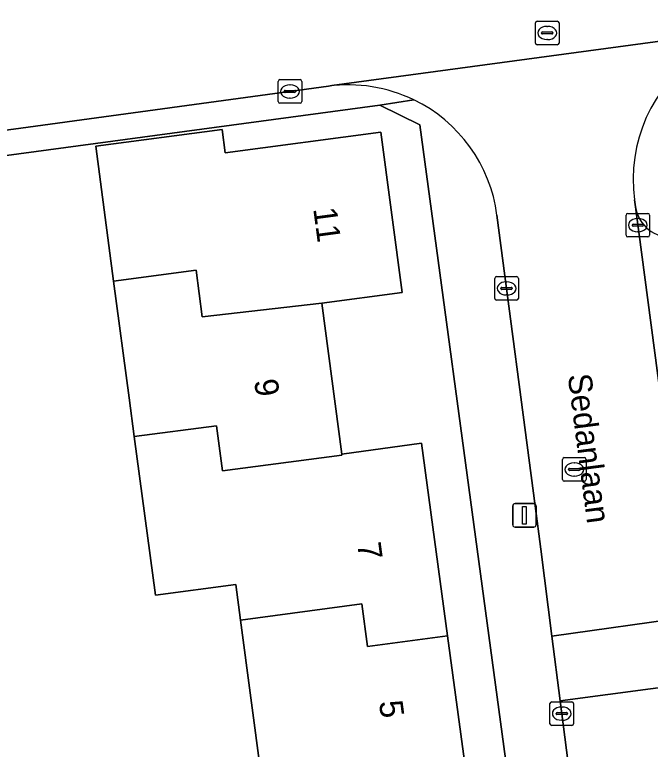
# Model space of a CAD drawing. Extents: x 158472 to 159562, y 388525 to 389606.
# Drawn here: x 159348.79 to 159375.76, y 389113.98 to 389145.17 of the extents above; entities that cross this region are included whole.
import ezdxf

# ---------------------------------------------------------------- set-up
doc = ezdxf.new("R2010")
doc.units = 0
for name, color, linetype in [('IMGEO_Erf', 7, 'Continuous'), ('IMGEO_Kolk', 7, 'Continuous'), ('IMGEO_Lichtmast', 7, 'Continuous'), ('IMGEO_Muur', 7, 'Continuous'), ('IMGEO_Openbare_ruimte_label', 7, 'Continuous'), ('IMGEO_Pand', 7, 'Continuous'), ('IMGEO_Pand_nummerreeks', 7, 'Continuous'), ('IMGEO_Parkeervlak_open', 7, 'Continuous'), ('IMGEO_Rijbaan_lokaal_open', 7, 'Continuous'), ('IMGEO_Rioolput', 7, 'Continuous'), ('IMGEO_Voetpad_open', 7, 'Continuous')]:
    doc.layers.add(name, color=color, linetype=linetype)

msp = doc.modelspace()

# ---------------------------------------------------------------- linework, layer by layer
at = {"layer": 'IMGEO_Erf'}
for points in [[(159371.557, 389099.239), (159365.987, 389140.487), (159364.286, 389141.323), (159352.211, 389139.695), (159338.881, 389137.897)], [(159359.245, 389112.876), (159358.374, 389119.47), (159358.174, 389120.983), (159354.758, 389120.529), (159353.863, 389127.263), (159353.646, 389128.897), (159352.987, 389133.855), (159352.226, 389139.58), (159357.589, 389140.294), (159357.72, 389139.301), (159364.331, 389140.18), (159365.235, 389133.374), (159361.819, 389132.92), (159362.67, 389126.517), (159366.057, 389126.972), (159367.156, 389118.796), (159368.054, 389112.116)]]:
    msp.add_lwpolyline(points, dxfattribs=at)
at = {"layer": 'IMGEO_Kolk'}
for p, q in [((159359.971, 389141.483), (159359.971, 389142.335)), ((159360.046, 389142.409), (159360.898, 389142.409)), ((159360.972, 389142.335), (159360.972, 389141.483)), ((159360.23, 389141.903), (159360.23, 389141.915)), ((159360.273, 389141.952), (159360.671, 389141.952)), ((159360.459, 389142.189), (159360.484, 389142.189)), ((159360.714, 389141.915), (159360.714, 389141.903)), ((159360.668, 389141.866), (159360.27, 389141.866)), ((159360.482, 389141.629), (159360.457, 389141.629)), ((159360.898, 389141.409), (159360.046, 389141.409)), ((159374.731, 389135.806), (159374.731, 389136.658)), ((159374.806, 389136.732), (159375.658, 389136.732)), ((159375.732, 389136.658), (159375.732, 389135.806)), ((159375.033, 389136.275), (159375.431, 389136.275)), ((159375.219, 389136.512), (159375.244, 389136.512)), ((159374.99, 389136.226), (159374.99, 389136.238)), ((159375.428, 389136.189), (159375.03, 389136.189)), ((159375.474, 389136.238), (159375.474, 389136.226)), ((159375.658, 389135.732), (159374.806, 389135.732)), ((159375.242, 389135.952), (159375.217, 389135.952)), ((159369.162, 389133.123), (159369.162, 389133.975)), ((159369.237, 389134.049), (159370.089, 389134.049)), ((159369.65, 389133.829), (159369.675, 389133.829)), ((159370.163, 389133.975), (159370.163, 389133.123)), ((159369.421, 389133.543), (159369.421, 389133.555)), ((159369.859, 389133.506), (159369.461, 389133.506)), ((159369.464, 389133.592), (159369.862, 389133.592)), ((159369.905, 389133.555), (159369.905, 389133.543)), ((159369.673, 389133.269), (159369.648, 389133.269)), ((159370.089, 389133.049), (159369.237, 389133.049)), ((159371.579, 389115.997), (159372.431, 389115.997)), ((159371.504, 389115.071), (159371.504, 389115.923)), ((159371.992, 389115.777), (159372.017, 389115.777)), ((159372.505, 389115.923), (159372.505, 389115.071)), ((159371.763, 389115.491), (159371.763, 389115.503)), ((159372.201, 389115.454), (159371.803, 389115.454)), ((159371.806, 389115.54), (159372.204, 389115.54)), ((159372.247, 389115.503), (159372.247, 389115.491)), ((159372.015, 389115.217), (159371.99, 389115.217)), ((159372.431, 389114.997), (159371.579, 389114.997))]:
    msp.add_line(p, q, dxfattribs=at)
for points in [[(159359.971, 389141.483), (159359.971, 389142.335)], [(159360.046, 389142.409), (159360.898, 389142.409)], [(159360.972, 389142.335), (159360.972, 389141.483)], [(159360.898, 389141.409), (159360.046, 389141.409)], [(159374.731, 389135.806), (159374.731, 389136.658)], [(159374.806, 389136.732), (159375.658, 389136.732)], [(159375.732, 389136.658), (159375.732, 389135.806)], [(159375.658, 389135.732), (159374.806, 389135.732)], [(159369.162, 389133.123), (159369.162, 389133.975)], [(159369.237, 389134.049), (159370.089, 389134.049)], [(159370.163, 389133.975), (159370.163, 389133.123)], [(159370.089, 389133.049), (159369.237, 389133.049)], [(159371.579, 389115.997), (159372.431, 389115.997)], [(159371.504, 389115.071), (159371.504, 389115.923)], [(159372.505, 389115.923), (159372.505, 389115.071)], [(159372.431, 389114.997), (159371.579, 389114.997)]]:
    msp.add_lwpolyline(points, dxfattribs=at)
for centre, radius, start, end in [((159360.048, 389142.333), 0.0765, 91.552, 178.448), ((159360.048, 389142.333), 0.0765, 91.552, 178.448), ((159360.896, 389142.333), 0.0765, 1.552, 88.448), ((159360.896, 389142.333), 0.0765, 1.552, 88.448), ((159360.27, 389141.912), 0.0403, 85.8775, 175.7526), ((159360.267, 389141.902), 0.0366, 178.938, 274.7102), ((159360.671, 389141.909), 0.043, 264.8664, 352.4533), ((159360.675, 389141.914), 0.0386, 1.7309, 96.639), ((159360.048, 389141.485), 0.0765, 181.552, 268.448), ((159360.048, 389141.485), 0.0765, 181.552, 268.448), ((159360.896, 389141.485), 0.0765, 271.552, 358.448), ((159360.896, 389141.485), 0.0765, 271.552, 358.448), ((159374.808, 389136.656), 0.0765, 91.552, 178.448), ((159374.808, 389136.656), 0.0765, 91.552, 178.448), ((159375.656, 389136.656), 0.0765, 1.552, 88.448), ((159375.656, 389136.656), 0.0765, 1.552, 88.448), ((159375.03, 389136.235), 0.0403, 85.8775, 175.7526), ((159375.435, 389136.237), 0.0386, 1.7309, 96.639), ((159375.027, 389136.225), 0.0366, 178.938, 274.7102), ((159375.431, 389136.232), 0.043, 264.8664, 352.4533), ((159374.808, 389135.808), 0.0765, 181.552, 268.448), ((159374.808, 389135.808), 0.0765, 181.552, 268.448), ((159375.656, 389135.808), 0.0765, 271.552, 358.448), ((159375.656, 389135.808), 0.0765, 271.552, 358.448), ((159369.239, 389133.973), 0.0765, 91.552, 178.448), ((159369.239, 389133.973), 0.0765, 91.552, 178.448), ((159370.087, 389133.973), 0.0765, 1.552, 88.448), ((159370.087, 389133.973), 0.0765, 1.552, 88.448), ((159369.461, 389133.552), 0.0403, 85.8775, 175.7526), ((159369.458, 389133.542), 0.0366, 178.938, 274.7102), ((159369.862, 389133.549), 0.043, 264.8664, 352.4533), ((159369.866, 389133.554), 0.0386, 1.7309, 96.639), ((159369.239, 389133.125), 0.0765, 181.552, 268.448), ((159369.239, 389133.125), 0.0765, 181.552, 268.448), ((159370.087, 389133.125), 0.0765, 271.552, 358.448), ((159370.087, 389133.125), 0.0765, 271.552, 358.448), ((159371.581, 389115.921), 0.0765, 91.552, 178.448), ((159371.581, 389115.921), 0.0765, 91.552, 178.448), ((159372.429, 389115.921), 0.0765, 1.552, 88.448), ((159372.429, 389115.921), 0.0765, 1.552, 88.448), ((159371.803, 389115.5), 0.0403, 85.8775, 175.7526), ((159371.8, 389115.49), 0.0366, 178.938, 274.7102), ((159372.204, 389115.497), 0.043, 264.8664, 352.4533), ((159372.208, 389115.502), 0.0386, 1.7309, 96.639), ((159371.581, 389115.073), 0.0765, 181.552, 268.448), ((159371.581, 389115.073), 0.0765, 181.552, 268.448), ((159372.429, 389115.073), 0.0765, 271.552, 358.448), ((159372.429, 389115.073), 0.0765, 271.552, 358.448)]:
    msp.add_arc(centre, radius, start, end, dxfattribs=at)
for centre, major_axis, ratio, start_param, end_param in [((159360.458, 389141.909), (-0.387, 0.002), 0.722429, 4.712389, 7.853982), ((159360.483, 389141.909), (-0.39, 0.002), 0.717154, 1.570796, 4.712389), ((159375.218, 389136.232), (-0.387, 0.002), 0.722429, 4.712389, 7.853982), ((159375.243, 389136.232), (-0.39, 0.002), 0.717154, 1.570796, 4.712389), ((159369.649, 389133.549), (-0.387, 0.002), 0.722429, 4.712389, 7.853982), ((159369.674, 389133.549), (-0.39, 0.002), 0.717154, 1.570796, 4.712389), ((159371.991, 389115.497), (-0.387, 0.002), 0.722429, 4.712389, 7.853982), ((159372.016, 389115.497), (-0.39, 0.002), 0.717154, 1.570796, 4.712389)]:
    msp.add_ellipse(centre, major_axis=major_axis, ratio=ratio, start_param=start_param, end_param=end_param, dxfattribs=at)
at = {"layer": 'IMGEO_Lichtmast'}
for p, q in [((159369.925, 389123.514), (159369.925, 389124.314)), ((159369.925, 389124.314), (159369.925, 389123.514)), ((159370.025, 389124.414), (159370.815, 389124.414)), ((159370.815, 389124.414), (159370.025, 389124.414)), ((159370.915, 389124.314), (159370.915, 389123.514)), ((159370.915, 389123.514), (159370.915, 389124.314)), ((159370.815, 389123.414), (159370.025, 389123.414)), ((159370.025, 389123.414), (159370.815, 389123.414))]:
    msp.add_line(p, q, dxfattribs=at)
msp.add_lwpolyline([(159370.345, 389124.289), (159370.495, 389124.289), (159370.495, 389123.539), (159370.345, 389123.539), (159370.345, 389124.289)], dxfattribs=at)
for centre, start, end in [((159370.025, 389124.314), 90, 180), ((159370.025, 389124.314), 90, 180), ((159370.815, 389124.314), 0, 90), ((159370.815, 389124.314), 360, 90), ((159370.025, 389123.514), 180, 270), ((159370.025, 389123.514), 180, 270), ((159370.815, 389123.514), 270, 0), ((159370.815, 389123.514), 270, 0)]:
    msp.add_arc(centre, 0.1, start, end, dxfattribs=at)
at = {"layer": 'IMGEO_Muur'}
msp.add_lwpolyline([(159338.881, 389137.897), (159352.211, 389139.695)], dxfattribs=at)
at = {"layer": 'IMGEO_Pand'}
for points in [[(159352.987, 389133.855), (159356.489, 389134.318), (159356.751, 389132.345), (159361.819, 389132.92), (159365.235, 389133.374), (159364.331, 389140.18), (159357.72, 389139.301), (159357.589, 389140.294), (159352.226, 389139.58)], [(159352.987, 389133.855), (159353.646, 389128.897), (159353.863, 389127.263), (159357.353, 389127.715), (159357.601, 389125.798), (159362.676, 389126.472), (159362.67, 389126.517), (159361.819, 389132.92), (159356.751, 389132.345), (159356.489, 389134.318)], [(159353.863, 389127.263), (159354.758, 389120.529), (159358.174, 389120.983), (159358.374, 389119.47), (159363.515, 389120.152), (159363.756, 389118.344), (159367.156, 389118.796), (159366.057, 389126.972), (159362.67, 389126.517), (159362.676, 389126.472), (159357.601, 389125.798), (159357.353, 389127.715)], [(159359.245, 389112.876), (159362.843, 389113.352), (159363.094, 389111.459), (159368.054, 389112.116), (159367.156, 389118.796), (159363.756, 389118.344), (159363.515, 389120.152), (159358.374, 389119.47)]]:
    msp.add_lwpolyline(points, close=True, dxfattribs=at)
at = {"layer": 'IMGEO_Parkeervlak_open'}
msp.add_lwpolyline([(159375.128, 389137.016), (159376.464, 389126.958)], dxfattribs=at)
msp.add_arc((159376.638, 389137.242), 1.527, 188.4958, 274.451, dxfattribs=at)
at = {"layer": 'IMGEO_Rijbaan_lokaal_open'}
for points in [[(159329.246, 389137.746), (159348.736, 389140.314), (159362.103, 389142.129), (159362.243, 389142.158), (159380.37, 389144.604), (159380.677, 389144.622), (159383.099, 389144.951), (159382.448, 389150.002)], [(159380.677, 389144.622), (159380.37, 389144.604), (159362.243, 389142.158), (159362.103, 389142.129)], [(159375.128, 389137.016), (159375.089, 389137.308)], [(159369.255, 389136.662), (159370.879, 389124.312), (159371.113, 389122.483), (159371.586, 389118.781), (159377.43, 389119.606), (159377.098, 389122.113), (159377.052, 389122.462), (159376.532, 389126.421), (159376.46, 389126.962), (159376.464, 389126.958), (159375.128, 389137.016)], [(159377.798, 389116.821), (159371.936, 389116.046), (159373.05, 389107.336), (159374.519, 389095.89)]]:
    msp.add_lwpolyline(points, dxfattribs=at)
msp.add_lwpolyline([(159377.43, 389119.606), (159371.586, 389118.781), (159371.936, 389116.046), (159377.798, 389116.821)], close=True, dxfattribs=at)
for centre, radius, start, end in [((159381.556, 389138.159), 6.523, 124.7081, 187.4953), ((159362.957, 389135.839), 6.348, 64.2004, 97.734), ((159362.96, 389135.837), 6.349, 7.4699, 64.2345)]:
    msp.add_arc(centre, radius, start, end, dxfattribs=at)
at = {"layer": 'IMGEO_Rioolput'}
for p, q in [((159370.887, 389143.964), (159370.887, 389144.816)), ((159370.962, 389144.89), (159371.814, 389144.89)), ((159371.888, 389144.816), (159371.888, 389143.964)), ((159371.146, 389144.384), (159371.146, 389144.396)), ((159371.189, 389144.433), (159371.587, 389144.433)), ((159371.375, 389144.67), (159371.4, 389144.67)), ((159371.63, 389144.396), (159371.63, 389144.384)), ((159371.584, 389144.347), (159371.186, 389144.347)), ((159371.398, 389144.11), (159371.373, 389144.11)), ((159371.814, 389143.89), (159370.962, 389143.89)), ((159372.036, 389125.437), (159372.036, 389126.289)), ((159372.111, 389126.363), (159372.963, 389126.363)), ((159373.037, 389126.289), (159373.037, 389125.437)), ((159372.524, 389126.143), (159372.549, 389126.143)), ((159372.295, 389125.857), (159372.295, 389125.869)), ((159372.733, 389125.82), (159372.335, 389125.82)), ((159372.338, 389125.906), (159372.736, 389125.906)), ((159372.779, 389125.869), (159372.779, 389125.857)), ((159372.963, 389125.363), (159372.111, 389125.363)), ((159372.547, 389125.583), (159372.522, 389125.583))]:
    msp.add_line(p, q, dxfattribs=at)
for points in [[(159370.887, 389143.964), (159370.887, 389144.816)], [(159370.962, 389144.89), (159371.814, 389144.89)], [(159371.888, 389144.816), (159371.888, 389143.964)], [(159371.814, 389143.89), (159370.962, 389143.89)], [(159372.036, 389125.437), (159372.036, 389126.289)], [(159372.111, 389126.363), (159372.963, 389126.363)], [(159373.037, 389126.289), (159373.037, 389125.437)], [(159372.963, 389125.363), (159372.111, 389125.363)]]:
    msp.add_lwpolyline(points, dxfattribs=at)
for centre, radius, start, end in [((159370.964, 389144.814), 0.0765, 91.552, 178.448), ((159370.964, 389144.814), 0.0765, 91.552, 178.448), ((159371.812, 389144.814), 0.0765, 1.552, 88.448), ((159371.812, 389144.814), 0.0765, 1.552, 88.448), ((159371.186, 389144.393), 0.0403, 85.8775, 175.7526), ((159371.183, 389144.383), 0.0366, 178.938, 274.7102), ((159371.587, 389144.39), 0.043, 264.8664, 352.4533), ((159371.591, 389144.395), 0.0386, 1.7309, 96.639), ((159370.964, 389143.966), 0.0765, 181.552, 268.448), ((159370.964, 389143.966), 0.0765, 181.552, 268.448), ((159371.812, 389143.966), 0.0765, 271.552, 358.448), ((159371.812, 389143.966), 0.0765, 271.552, 358.448), ((159372.113, 389126.287), 0.0765, 91.552, 178.448), ((159372.113, 389126.287), 0.0765, 91.552, 178.448), ((159372.961, 389126.287), 0.0765, 1.552, 88.448), ((159372.961, 389126.287), 0.0765, 1.552, 88.448), ((159372.335, 389125.866), 0.0403, 85.8775, 175.7526), ((159372.332, 389125.856), 0.0366, 178.938, 274.7102), ((159372.736, 389125.863), 0.043, 264.8664, 352.4533), ((159372.74, 389125.868), 0.0386, 1.7309, 96.639), ((159372.113, 389125.439), 0.0765, 181.552, 268.448), ((159372.113, 389125.439), 0.0765, 181.552, 268.448), ((159372.961, 389125.439), 0.0765, 271.552, 358.448), ((159372.961, 389125.439), 0.0765, 271.552, 358.448)]:
    msp.add_arc(centre, radius, start, end, dxfattribs=at)
for centre, major_axis, ratio, start_param, end_param in [((159371.374, 389144.39), (-0.387, 0.002), 0.722429, 4.712389, 7.853982), ((159371.399, 389144.39), (-0.39, 0.002), 0.717154, 1.570796, 4.712389), ((159372.523, 389125.863), (-0.387, 0.002), 0.722429, 4.712389, 7.853982), ((159372.548, 389125.863), (-0.39, 0.002), 0.717154, 1.570796, 4.712389)]:
    msp.add_ellipse(centre, major_axis=major_axis, ratio=ratio, start_param=start_param, end_param=end_param, dxfattribs=at)
at = {"layer": 'IMGEO_Voetpad_open'}
for points in [[(159362.103, 389142.129), (159348.736, 389140.314), (159329.246, 389137.746)], [(159329.292, 389134.056), (159329.5, 389132.308), (159332.454, 389132.696), (159331.87, 389136.93), (159335.376, 389137.414), (159338.881, 389137.897), (159352.211, 389139.695), (159364.286, 389141.323), (159365.72, 389141.554)], [(159365.72, 389141.554), (159364.286, 389141.323), (159365.987, 389140.487), (159371.557, 389099.239), (159370.628, 389099.144), (159371.301, 389094.29), (159369.284, 389094.081), (159369.587, 389091.214), (159374.064, 389091.829)], [(159375.089, 389137.308), (159375.128, 389137.016)], [(159371.113, 389122.483), (159370.879, 389124.312), (159369.255, 389136.662)], [(159374.519, 389095.89), (159373.05, 389107.336), (159371.936, 389116.046), (159371.586, 389118.781), (159371.113, 389122.483)]]:
    msp.add_lwpolyline(points, dxfattribs=at)
for centre, radius, start, end in [((159381.556, 389138.159), 6.523, 124.7081, 187.4953), ((159362.957, 389135.839), 6.348, 64.2004, 97.734), ((159362.96, 389135.837), 6.349, 7.4699, 64.2345), ((159376.638, 389137.242), 1.527, 188.4958, 274.451)]:
    msp.add_arc(centre, radius, start, end, dxfattribs=at)

# ---------------------------------------------------------------- texts
at = {"layer": 'IMGEO_Openbare_ruimte_label'}
msp.add_text('Sedanlaan', height=1, rotation=277.466, dxfattribs=at).set_placement((159372.254, 389129.867))
at = {"layer": 'IMGEO_Pand_nummerreeks'}
for s, rotation, p in [('11', 277.5902, (159361.455, 389136.931)), ('9', 277.5697, (159358.946, 389129.643)), ('7', 277.6558, (159363.32, 389122.716)), ('5', 277.5902, (159364.244, 389116.001))]:
    msp.add_text(s, height=1, rotation=rotation, dxfattribs=at).set_placement(p)

doc.saveas('drawing.dxf')
